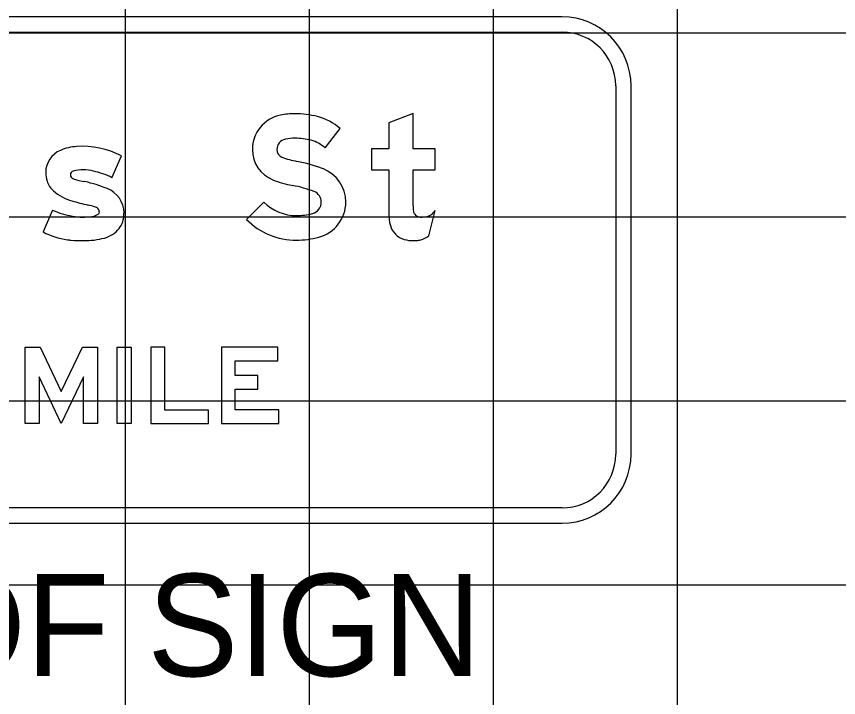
# Model space of a CAD drawing. Extents: x 1797809 to 2198143, y 249608 to 1237864.
# Drawn here: x 2197055.52 to 2197064.46, y 1237260.82 to 1237268.22 of the extents above; entities that cross this region are included whole.
import ezdxf

# ---------------------------------------------------------------- set-up
doc = ezdxf.new("R2010")
doc.units = 0
for name, color, linetype in [('GSBWFILL', 7, 'Continuous'), ('GSCOLORFILL', 7, 'Continuous'), ('GSOUTLINE', 7, 'Continuous'), ('GSSHT', 7, 'Continuous'), ('Level 55', 7, 'Continuous')]:
    doc.layers.add(name, color=color, linetype=linetype)

msp = doc.modelspace()

# ---------------------------------------------------------------- linework, layer by layer
at = {"layer": 'GSBWFILL'}
for p, q in [((2197056.5602, 1237266.4711), (2197056.6636, 1237266.7085)), ((2197055.9162, 1237266.1197), (2197055.8127, 1237265.8823)), ((2197060.005, 1237265.8387), (2197060.0751, 1237266.1145)), ((2197055.8127, 1237265.8823), (2197055.8127, 1237265.8823))]:
    msp.add_line(p, q, dxfattribs=at)
for points in [[(2197059.8354, 1237266.1669), (2197059.8354, 1237266.5565), (2197060.0751, 1237266.5565), (2197060.0751, 1237266.7863), (2197059.8354, 1237266.7863), (2197059.8354, 1237267.1692), (2197059.569, 1237267.0682), (2197059.569, 1237266.7863), (2197059.3825, 1237266.7863), (2197059.3825, 1237266.5565), (2197059.569, 1237266.5565), (2197059.569, 1237266.0864)], [(2197058.8764, 1237266.7943), (2197059.0411, 1237267.0046)], [(2197058.2114, 1237266.2054), (2197058.0238, 1237266.0162)]]:
    msp.add_lwpolyline(points, dxfattribs=at)
for points in [[(2197056.0108, 1237264.1483), (2197056.2407, 1237264.6318), (2197056.4021, 1237264.6318), (2197056.4021, 1237263.7993), (2197056.2522, 1237263.7993), (2197056.2522, 1237264.3071), (2197056.0108, 1237263.7993), (2197055.7694, 1237264.3071), (2197055.7694, 1237263.7993), (2197055.6195, 1237263.7993), (2197055.6195, 1237264.6318), (2197055.781, 1237264.6318)], [(2197056.6185, 1237263.7993), (2197056.6185, 1237264.6318), (2197056.7684, 1237264.6318), (2197056.7684, 1237263.7993)], [(2197057.6092, 1237263.7993), (2197057.6092, 1237263.945), (2197057.1347, 1237263.945), (2197057.1347, 1237264.6318), (2197056.9848, 1237264.6318), (2197056.9848, 1237263.7993)], [(2197058.3751, 1237263.9491), (2197057.9006, 1237263.9491), (2197057.9006, 1237264.1731), (2197058.1462, 1237264.1731), (2197058.1462, 1237264.3229), (2197057.9006, 1237264.3229), (2197057.9006, 1237264.4819), (2197058.3626, 1237264.4819), (2197058.3626, 1237264.6318), (2197057.7507, 1237264.6318), (2197057.7507, 1237263.7993), (2197058.3751, 1237263.7993)]]:
    msp.add_lwpolyline(points, close=True, dxfattribs=at)
for centre, radius, start, end in [((2197056.2162, 1237266.2564), 0.5558, 94.08966, 112.80409), ((2197056.2396, 1237265.8998), 0.9131, 62.33222, 93.96006), ((2197056.102, 1237266.5281), 0.2611, 112.80409, 180), ((2197056.1528, 1237266.5281), 0.3118, 180, 197.70339), ((2197056.1489, 1237266.5043), 0.04, 102.54265, 180), ((2197056.2499, 1237266.0944), 0.4622, 90, 103.73705), ((2197056.2499, 1237266.1189), 0.4376, 75.32982, 90), ((2197056.2192, 1237265.8307), 0.7255, 61.96012, 78.74488), ((2197056.0778, 1237266.5041), 0.2331, 197.70339, 228.98005), ((2197056.1555, 1237266.5043), 0.0466, 180, 255.47478), ((2197056.4422, 1237267.4085), 0.9951, 252.55271, 259.91619), ((2197055.9196, 1237264.8914), 1.5763, 68.11449, 77.23402), ((2197056.4055, 1237266.0865), 0.2864, 0, 69.18818), ((2197056.2653, 1237266.7197), 0.5188, 228.98005, 254.40467), ((2197057.0161, 1237269.299), 3.2051, 253.87326, 257.11268), ((2197055.9678, 1237264.7751), 1.4387, 73.25622, 76.59824), ((2197056.2508, 1237266.836), 0.7906, 244.95933, 261.41283), ((2197056.3137, 1237266.2277), 0.1804, 271.59402, 302.67994), ((2197056.3597, 1237266.0888), 0.0678, 28.38093, 70.61944), ((2197056.3931, 1237266.1007), 0.0308, 305.96111, 0), ((2197056.3755, 1237266.1007), 0.0483, 0, 24.86425), ((2197056.3575, 1237266.0865), 0.3343, 343.62265, 0), ((2197056.2452, 1237266.6496), 0.6059, 259.29816, 270), ((2197056.2452, 1237266.8042), 0.7605, 270, 275.54791), ((2197056.4866, 1237266.0485), 0.1998, 319.73239, 343.62265), ((2197056.3939, 1237266.1226), 0.3184, 285.62268, 320.35237), ((2197056.1927, 1237266.612), 0.8227, 242.49619, 261.8695), ((2197056.2537, 1237266.6929), 0.9056, 270, 284.44353), ((2197056.1705, 1237266.4569), 0.666, 261.8695, 265.15197), ((2197056.2537, 1237267.4233), 1.636, 265.10761, 270)]:
    msp.add_arc(centre, radius, start, end, dxfattribs=at)
for centre, major_axis, start_param, end_param in [((2197058.4688, 1237266.7771), (0, 0.3816), 0.202758, 1.570796), ((2197058.5499, 1237266.3822), (0, 0.7847), 0, 0.202758), ((2197058.5499, 1237266.2047), (0, 0.9622), 6.026234, 6.283185), ((2197058.6392, 1237266.5445), (0, 0.6109), 5.565152, 6.026234), ((2197058.4688, 1237266.7771), (0, 0.1152), 0.202758, 1.570796), ((2197058.5499, 1237266.3822), (0, 0.5183), 0, 0.202758), ((2197058.5499, 1237266.2047), (0, 0.6958), 6.026234, 6.283185), ((2197058.6392, 1237266.5445), (0, 0.3445), 5.523837, 6.026234), ((2197058.4407, 1237266.7771), (0, 0.3535), 1.570796, 2.761249), ((2197058.4407, 1237266.7771), (0, 0.0871), 1.570796, 2.761249), ((2197058.731, 1237267.5032), (0, 0.8691), 2.761249, 2.95744), ((2197058.2749, 1237265.0546), (0, 1.6216), 5.918637, 6.099033), ((2197058.7147, 1237266.2071), (0, 0.3881), 4.712389, 5.918637), ((2197058.731, 1237267.5032), (0, 1.1355), 2.761249, 2.95744), ((2197058.2749, 1237265.0546), (0, 1.3552), 5.918637, 6.099033), ((2197058.7147, 1237266.2071), (0, 0.1217), 4.712389, 5.918637), ((2197058.5661, 1237266.5633), (0, 0.5039), 2.360607, 3.141593), ((2197058.707, 1237266.2071), (0, 0.1293), 3.401517, 4.712389), ((2197058.707, 1237266.2071), (0, 0.3957), 3.401517, 4.712389), ((2197061.503, 1237266.1669), (0, 1.6676), 1.570796, 1.606005), ((2197058.5661, 1237266.7369), (0, 0.6775), 3.141593, 3.401517), ((2197060.0859, 1237266.0864), (0, 0.5169), 1.570796, 1.830698), ((2197059.9119, 1237266.1212), (0, 0.0766), 1.74085, 2.407828), ((2197059.8998, 1237266.2452), (0, 0.2187), 3.756278, 4.071638), ((2197058.5661, 1237266.5633), (0, 0.7703), 2.360607, 3.141593), ((2197059.9143, 1237266.1239), (0, 0.0802), 2.407828, 3.141593), ((2197059.9143, 1237266.4643), (0, 0.4207), 3.141593, 3.310762), ((2197059.9683, 1237266.1481), (0, 0.0999), 3.310762, 3.756278), ((2197059.7955, 1237266.0092), (0, 0.2165), 1.830698, 2.869526), ((2197058.5661, 1237266.7369), (0, 0.9439), 3.141593, 3.401517), ((2197059.8268, 1237266.1007), (0, 0.3169), 3.427755, 3.738844), ((2197059.8354, 1237266.1521), (0, 0.3648), 2.869526, 3.141593), ((2197059.8354, 1237266.3126), (0, 0.5253), 3.141593, 3.205734), ((2197059.8552, 1237266.0044), (0, 0.2165), 3.205734, 3.427755)]:
    msp.add_ellipse(centre, major_axis=major_axis, ratio=0.999997, start_param=start_param, end_param=end_param, dxfattribs=at)
at = {"layer": 'GSCOLORFILL'}
for p, q in [((2197061.453, 1237268.2199), (2197049.4567, 1237268.2199)), ((2197049.4567, 1237268.0534), (2197061.453, 1237268.0534)), ((2197062.0357, 1237267.4706), (2197062.0357, 1237263.4663)), ((2197062.2022, 1237263.4663), (2197062.2022, 1237267.4706)), ((2197056.5602, 1237266.4711), (2197056.6636, 1237266.7085)), ((2197055.9162, 1237266.1197), (2197055.8127, 1237265.8823)), ((2197060.005, 1237265.8387), (2197060.0751, 1237266.1145)), ((2197055.8127, 1237265.8823), (2197055.8127, 1237265.8823)), ((2197061.453, 1237262.8835), (2197049.4583, 1237262.8835)), ((2197049.4583, 1237262.717), (2197061.453, 1237262.717))]:
    msp.add_line(p, q, dxfattribs=at)
for points in [[(2197059.8354, 1237266.1669), (2197059.8354, 1237266.5565), (2197060.0751, 1237266.5565), (2197060.0751, 1237266.7863), (2197059.8354, 1237266.7863), (2197059.8354, 1237267.1692), (2197059.569, 1237267.0682), (2197059.569, 1237266.7863), (2197059.3825, 1237266.7863), (2197059.3825, 1237266.5565), (2197059.569, 1237266.5565), (2197059.569, 1237266.0864)], [(2197058.8764, 1237266.7943), (2197059.0411, 1237267.0046)], [(2197058.2114, 1237266.2054), (2197058.0238, 1237266.0162)]]:
    msp.add_lwpolyline(points, dxfattribs=at)
for points in [[(2197056.0108, 1237264.1483), (2197056.2407, 1237264.6318), (2197056.4021, 1237264.6318), (2197056.4021, 1237263.7993), (2197056.2522, 1237263.7993), (2197056.2522, 1237264.3071), (2197056.0108, 1237263.7993), (2197055.7694, 1237264.3071), (2197055.7694, 1237263.7993), (2197055.6195, 1237263.7993), (2197055.6195, 1237264.6318), (2197055.781, 1237264.6318)], [(2197056.6185, 1237263.7993), (2197056.6185, 1237264.6318), (2197056.7684, 1237264.6318), (2197056.7684, 1237263.7993)], [(2197057.6092, 1237263.7993), (2197057.6092, 1237263.945), (2197057.1347, 1237263.945), (2197057.1347, 1237264.6318), (2197056.9848, 1237264.6318), (2197056.9848, 1237263.7993)], [(2197058.3751, 1237263.9491), (2197057.9006, 1237263.9491), (2197057.9006, 1237264.1731), (2197058.1462, 1237264.1731), (2197058.1462, 1237264.3229), (2197057.9006, 1237264.3229), (2197057.9006, 1237264.4819), (2197058.3626, 1237264.4819), (2197058.3626, 1237264.6318), (2197057.7507, 1237264.6318), (2197057.7507, 1237263.7993), (2197058.3751, 1237263.7993)]]:
    msp.add_lwpolyline(points, close=True, dxfattribs=at)
for centre, radius, start, end in [((2197061.453, 1237267.4706), 0.7493, 0, 90), ((2197061.453, 1237267.4706), 0.5828, 0, 90), ((2197056.2162, 1237266.2564), 0.5558, 94.08966, 112.80409), ((2197056.2396, 1237265.8998), 0.9131, 62.33222, 93.96006), ((2197056.102, 1237266.5281), 0.2611, 112.80409, 180), ((2197056.1528, 1237266.5281), 0.3118, 180, 197.70339), ((2197056.1489, 1237266.5043), 0.04, 102.54265, 180), ((2197056.2499, 1237266.0944), 0.4622, 90, 103.73705), ((2197056.2499, 1237266.1189), 0.4376, 75.32982, 90), ((2197056.2192, 1237265.8307), 0.7255, 61.96012, 78.74488), ((2197056.0778, 1237266.5041), 0.2331, 197.70339, 228.98005), ((2197056.1555, 1237266.5043), 0.0466, 180, 255.47478), ((2197056.4422, 1237267.4085), 0.9951, 252.55271, 259.91619), ((2197055.9196, 1237264.8914), 1.5763, 68.11449, 77.23402), ((2197056.4055, 1237266.0865), 0.2864, 0, 69.18818), ((2197056.2653, 1237266.7197), 0.5188, 228.98005, 254.40467), ((2197057.0161, 1237269.299), 3.2051, 253.87326, 257.11268), ((2197055.9678, 1237264.7751), 1.4387, 73.25622, 76.59824), ((2197056.2508, 1237266.836), 0.7906, 244.95933, 261.41283), ((2197056.3137, 1237266.2277), 0.1804, 271.59402, 302.67994), ((2197056.3597, 1237266.0888), 0.0678, 28.38093, 70.61944), ((2197056.3931, 1237266.1007), 0.0308, 305.96111, 0), ((2197056.3755, 1237266.1007), 0.0483, 0, 24.86425), ((2197056.3575, 1237266.0865), 0.3343, 343.62265, 0), ((2197056.2452, 1237266.6496), 0.6059, 259.29816, 270), ((2197056.2452, 1237266.8042), 0.7605, 270, 275.54791), ((2197056.4866, 1237266.0485), 0.1998, 319.73239, 343.62265), ((2197056.3939, 1237266.1226), 0.3184, 285.62268, 320.35237), ((2197056.1927, 1237266.612), 0.8227, 242.49619, 261.8695), ((2197056.2537, 1237266.6929), 0.9056, 270, 284.44353), ((2197056.1705, 1237266.4569), 0.666, 261.8695, 265.15197), ((2197056.2537, 1237267.4233), 1.636, 265.10761, 270), ((2197061.453, 1237263.4663), 0.7493, 270, 0), ((2197061.453, 1237263.4663), 0.5828, 270, 0)]:
    msp.add_arc(centre, radius, start, end, dxfattribs=at)
for centre, major_axis, start_param, end_param in [((2197058.4688, 1237266.7771), (0, 0.3816), 0.202758, 1.570796), ((2197058.5499, 1237266.3822), (0, 0.7847), 0, 0.202758), ((2197058.5499, 1237266.2047), (0, 0.9622), 6.026234, 6.283185), ((2197058.6392, 1237266.5445), (0, 0.6109), 5.565152, 6.026234), ((2197058.4688, 1237266.7771), (0, 0.1152), 0.202758, 1.570796), ((2197058.5499, 1237266.3822), (0, 0.5183), 0, 0.202758), ((2197058.5499, 1237266.2047), (0, 0.6958), 6.026234, 6.283185), ((2197058.6392, 1237266.5445), (0, 0.3445), 5.523837, 6.026234), ((2197058.4407, 1237266.7771), (0, 0.3535), 1.570796, 2.761249), ((2197058.4407, 1237266.7771), (0, 0.0871), 1.570796, 2.761249), ((2197058.731, 1237267.5032), (0, 0.8691), 2.761249, 2.95744), ((2197058.2749, 1237265.0546), (0, 1.6216), 5.918637, 6.099033), ((2197058.7147, 1237266.2071), (0, 0.3881), 4.712389, 5.918637), ((2197058.731, 1237267.5032), (0, 1.1355), 2.761249, 2.95744), ((2197058.2749, 1237265.0546), (0, 1.3552), 5.918637, 6.099033), ((2197058.7147, 1237266.2071), (0, 0.1217), 4.712389, 5.918637), ((2197058.5661, 1237266.5633), (0, 0.5039), 2.360607, 3.141593), ((2197058.707, 1237266.2071), (0, 0.1293), 3.401517, 4.712389), ((2197058.707, 1237266.2071), (0, 0.3957), 3.401517, 4.712389), ((2197061.503, 1237266.1669), (0, 1.6676), 1.570796, 1.606005), ((2197058.5661, 1237266.7369), (0, 0.6775), 3.141593, 3.401517), ((2197060.0859, 1237266.0864), (0, 0.5169), 1.570796, 1.830698), ((2197059.9119, 1237266.1212), (0, 0.0766), 1.74085, 2.407828), ((2197059.8998, 1237266.2452), (0, 0.2187), 3.756278, 4.071638), ((2197058.5661, 1237266.5633), (0, 0.7703), 2.360607, 3.141593), ((2197059.9143, 1237266.1239), (0, 0.0802), 2.407828, 3.141593), ((2197059.9143, 1237266.4643), (0, 0.4207), 3.141593, 3.310762), ((2197059.9683, 1237266.1481), (0, 0.0999), 3.310762, 3.756278), ((2197059.7955, 1237266.0092), (0, 0.2165), 1.830698, 2.869526), ((2197058.5661, 1237266.7369), (0, 0.9439), 3.141593, 3.401517), ((2197059.8268, 1237266.1007), (0, 0.3169), 3.427755, 3.738844), ((2197059.8354, 1237266.1521), (0, 0.3648), 2.869526, 3.141593), ((2197059.8354, 1237266.3126), (0, 0.5253), 3.141593, 3.205734), ((2197059.8552, 1237266.0044), (0, 0.2165), 3.205734, 3.427755)]:
    msp.add_ellipse(centre, major_axis=major_axis, ratio=0.999997, start_param=start_param, end_param=end_param, dxfattribs=at)
at = {"layer": 'GSOUTLINE'}
for p, q in [((2197056.5602, 1237266.4711), (2197056.6636, 1237266.7085)), ((2197055.9162, 1237266.1197), (2197055.8127, 1237265.8823)), ((2197060.005, 1237265.8387), (2197060.0751, 1237266.1145)), ((2197055.8127, 1237265.8823), (2197055.8127, 1237265.8823))]:
    msp.add_line(p, q, dxfattribs=at)
for points in [[(2197059.8354, 1237266.1669), (2197059.8354, 1237266.5565), (2197060.0751, 1237266.5565), (2197060.0751, 1237266.7863), (2197059.8354, 1237266.7863), (2197059.8354, 1237267.1692), (2197059.569, 1237267.0682), (2197059.569, 1237266.7863), (2197059.3825, 1237266.7863), (2197059.3825, 1237266.5565), (2197059.569, 1237266.5565), (2197059.569, 1237266.0864)], [(2197058.8764, 1237266.7943), (2197059.0411, 1237267.0046)], [(2197058.2114, 1237266.2054), (2197058.0238, 1237266.0162)]]:
    msp.add_lwpolyline(points, dxfattribs=at)
for points in [[(2197056.0108, 1237264.1483), (2197056.2407, 1237264.6318), (2197056.4021, 1237264.6318), (2197056.4021, 1237263.7993), (2197056.2522, 1237263.7993), (2197056.2522, 1237264.3071), (2197056.0108, 1237263.7993), (2197055.7694, 1237264.3071), (2197055.7694, 1237263.7993), (2197055.6195, 1237263.7993), (2197055.6195, 1237264.6318), (2197055.781, 1237264.6318)], [(2197056.6185, 1237263.7993), (2197056.6185, 1237264.6318), (2197056.7684, 1237264.6318), (2197056.7684, 1237263.7993)], [(2197057.6092, 1237263.7993), (2197057.6092, 1237263.945), (2197057.1347, 1237263.945), (2197057.1347, 1237264.6318), (2197056.9848, 1237264.6318), (2197056.9848, 1237263.7993)], [(2197058.3751, 1237263.9491), (2197057.9006, 1237263.9491), (2197057.9006, 1237264.1731), (2197058.1462, 1237264.1731), (2197058.1462, 1237264.3229), (2197057.9006, 1237264.3229), (2197057.9006, 1237264.4819), (2197058.3626, 1237264.4819), (2197058.3626, 1237264.6318), (2197057.7507, 1237264.6318), (2197057.7507, 1237263.7993), (2197058.3751, 1237263.7993)]]:
    msp.add_lwpolyline(points, close=True, dxfattribs=at)
for centre, radius, start, end in [((2197056.2162, 1237266.2564), 0.5558, 94.08966, 112.80409), ((2197056.2396, 1237265.8998), 0.9131, 62.33222, 93.96006), ((2197056.102, 1237266.5281), 0.2611, 112.80409, 180), ((2197056.1528, 1237266.5281), 0.3118, 180, 197.70339), ((2197056.1489, 1237266.5043), 0.04, 102.54265, 180), ((2197056.2499, 1237266.0944), 0.4622, 90, 103.73705), ((2197056.2499, 1237266.1189), 0.4376, 75.32982, 90), ((2197056.2192, 1237265.8307), 0.7255, 61.96012, 78.74488), ((2197056.0778, 1237266.5041), 0.2331, 197.70339, 228.98005), ((2197056.1555, 1237266.5043), 0.0466, 180, 255.47478), ((2197056.4422, 1237267.4085), 0.9951, 252.55271, 259.91619), ((2197055.9196, 1237264.8914), 1.5763, 68.11449, 77.23402), ((2197056.4055, 1237266.0865), 0.2864, 0, 69.18818), ((2197056.2653, 1237266.7197), 0.5188, 228.98005, 254.40467), ((2197057.0161, 1237269.299), 3.2051, 253.87326, 257.11268), ((2197055.9678, 1237264.7751), 1.4387, 73.25622, 76.59824), ((2197056.2508, 1237266.836), 0.7906, 244.95933, 261.41283), ((2197056.3137, 1237266.2277), 0.1804, 271.59402, 302.67994), ((2197056.3597, 1237266.0888), 0.0678, 28.38093, 70.61944), ((2197056.3931, 1237266.1007), 0.0308, 305.96111, 0), ((2197056.3755, 1237266.1007), 0.0483, 0, 24.86425), ((2197056.3575, 1237266.0865), 0.3343, 343.62265, 0), ((2197056.2452, 1237266.6496), 0.6059, 259.29816, 270), ((2197056.2452, 1237266.8042), 0.7605, 270, 275.54791), ((2197056.4866, 1237266.0485), 0.1998, 319.73239, 343.62265), ((2197056.3939, 1237266.1226), 0.3184, 285.62268, 320.35237), ((2197056.1927, 1237266.612), 0.8227, 242.49619, 261.8695), ((2197056.2537, 1237266.6929), 0.9056, 270, 284.44353), ((2197056.1705, 1237266.4569), 0.666, 261.8695, 265.15197), ((2197056.2537, 1237267.4233), 1.636, 265.10761, 270)]:
    msp.add_arc(centre, radius, start, end, dxfattribs=at)
for centre, major_axis, start_param, end_param in [((2197058.4688, 1237266.7771), (0, 0.3816), 0.202758, 1.570796), ((2197058.5499, 1237266.3822), (0, 0.7847), 0, 0.202758), ((2197058.5499, 1237266.2047), (0, 0.9622), 6.026234, 6.283185), ((2197058.6392, 1237266.5445), (0, 0.6109), 5.565152, 6.026234), ((2197058.4688, 1237266.7771), (0, 0.1152), 0.202758, 1.570796), ((2197058.5499, 1237266.3822), (0, 0.5183), 0, 0.202758), ((2197058.5499, 1237266.2047), (0, 0.6958), 6.026234, 6.283185), ((2197058.6392, 1237266.5445), (0, 0.3445), 5.523837, 6.026234), ((2197058.4407, 1237266.7771), (0, 0.3535), 1.570796, 2.761249), ((2197058.4407, 1237266.7771), (0, 0.0871), 1.570796, 2.761249), ((2197058.731, 1237267.5032), (0, 0.8691), 2.761249, 2.95744), ((2197058.2749, 1237265.0546), (0, 1.6216), 5.918637, 6.099033), ((2197058.7147, 1237266.2071), (0, 0.3881), 4.712389, 5.918637), ((2197058.731, 1237267.5032), (0, 1.1355), 2.761249, 2.95744), ((2197058.2749, 1237265.0546), (0, 1.3552), 5.918637, 6.099033), ((2197058.7147, 1237266.2071), (0, 0.1217), 4.712389, 5.918637), ((2197058.5661, 1237266.5633), (0, 0.5039), 2.360607, 3.141593), ((2197058.707, 1237266.2071), (0, 0.1293), 3.401517, 4.712389), ((2197058.707, 1237266.2071), (0, 0.3957), 3.401517, 4.712389), ((2197061.503, 1237266.1669), (0, 1.6676), 1.570796, 1.606005), ((2197058.5661, 1237266.7369), (0, 0.6775), 3.141593, 3.401517), ((2197060.0859, 1237266.0864), (0, 0.5169), 1.570796, 1.830698), ((2197059.9119, 1237266.1212), (0, 0.0766), 1.74085, 2.407828), ((2197059.8998, 1237266.2452), (0, 0.2187), 3.756278, 4.071638), ((2197058.5661, 1237266.5633), (0, 0.7703), 2.360607, 3.141593), ((2197059.9143, 1237266.1239), (0, 0.0802), 2.407828, 3.141593), ((2197059.9143, 1237266.4643), (0, 0.4207), 3.141593, 3.310762), ((2197059.9683, 1237266.1481), (0, 0.0999), 3.310762, 3.756278), ((2197059.7955, 1237266.0092), (0, 0.2165), 1.830698, 2.869526), ((2197058.5661, 1237266.7369), (0, 0.9439), 3.141593, 3.401517), ((2197059.8268, 1237266.1007), (0, 0.3169), 3.427755, 3.738844), ((2197059.8354, 1237266.1521), (0, 0.3648), 2.869526, 3.141593), ((2197059.8354, 1237266.3126), (0, 0.5253), 3.141593, 3.205734), ((2197059.8552, 1237266.0044), (0, 0.2165), 3.205734, 3.427755)]:
    msp.add_ellipse(centre, major_axis=major_axis, ratio=0.999997, start_param=start_param, end_param=end_param, dxfattribs=at)
at = {"layer": 'GSSHT'}
for p, q in [((2197056.7065, 1237248.0462), (2197056.7065, 1237318.0462)), ((2197058.7065, 1237248.0462), (2197058.7065, 1237318.0462)), ((2197060.7065, 1237248.0462), (2197060.7065, 1237318.0462)), ((2197062.7065, 1237248.0462), (2197062.7065, 1237318.0462)), ((2196954.7065, 1237268.0462), (2197214.7065, 1237268.0462)), ((2196954.7065, 1237266.0462), (2197214.7065, 1237266.0462)), ((2196954.7065, 1237264.0462), (2197214.7065, 1237264.0462)), ((2196954.7065, 1237262.0462), (2197214.7065, 1237262.0462))]:
    msp.add_line(p, q, dxfattribs=at)

# ---------------------------------------------------------------- texts
at = {"layer": 'Level 55'}
msp.add_text('FRONT OF SIGN', height=1.110462, dxfattribs=at).set_placement((2197048.9437, 1237261.0555))

doc.saveas('drawing.dxf')
